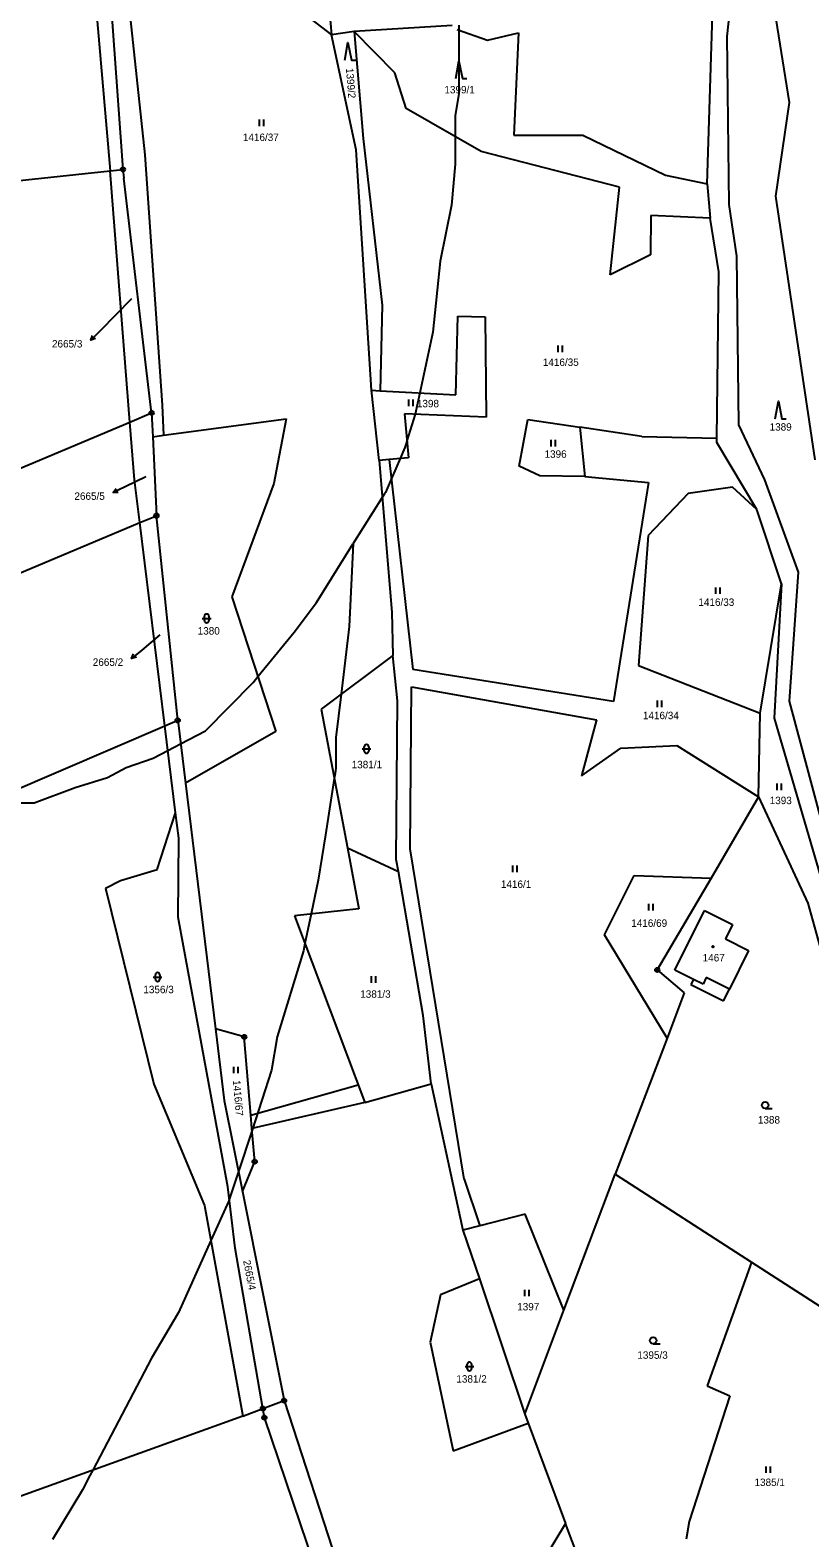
# Model space of a CAD drawing. Extents: x -439246 to -433691, y -1130252 to -1121148.
# Drawn here: x -437823.2 to -437644.9, y -1123791.4 to -1123446.7 of the extents above; entities that cross this region are included whole.
import ezdxf

# ---------------------------------------------------------------- set-up
doc = ezdxf.new("R2010")
doc.units = 0
for name, color, linetype in [('Vrstva 1', 7, 'Continuous'), ('Vrstva 16', 7, 'Continuous'), ('Vrstva 18', 7, 'Continuous'), ('Vrstva 19', 7, 'Continuous'), ('Vrstva 24', 7, 'Continuous'), ('Vrstva 25', 7, 'Continuous'), ('Vrstva 3', 7, 'Continuous'), ('Vrstva 30', 7, 'Continuous'), ('Vrstva 37', 7, 'Continuous'), ('Vrstva 4', 7, 'Continuous'), ('Vrstva 52', 7, 'Continuous'), ('Vrstva 6', 7, 'Continuous')]:
    doc.layers.add(name, color=color, linetype=linetype)

msp = doc.modelspace()

# ---------------------------------------------------------------- linework, layer by layer
at = {"layer": 'Vrstva 1'}
for p, q in [((-437726.68, -1123445.68), (-437749.07, -1123447.02)), ((-437749.07, -1123447.02), (-437754.28, -1123447.8)), ((-437756.63, -1123601.93), (-437750.65, -1123633.64)), ((-437787.7, -1123618.87), (-437780.82, -1123674.99)), ((-437656.64, -1123622.01), (-437667.5, -1123640.56)), ((-437750.65, -1123633.64), (-437738.99, -1123639.03)), ((-437750.65, -1123633.64), (-437748.01, -1123647.6)), ((-437738.99, -1123639.03), (-437739.46, -1123636.28)), ((-437733.32, -1123671.97), (-437738.99, -1123639.03)), ((-437691.88, -1123653.56), (-437685.09, -1123639.95)), ((-437685.09, -1123639.95), (-437667.5, -1123640.56)), ((-437667.5, -1123640.56), (-437679.78, -1123661.55)), ((-437675.77, -1123661.59), (-437668.98, -1123647.98)), ((-437668.98, -1123647.98), (-437662.56, -1123651.18)), ((-437677.56, -1123677.14), (-437691.88, -1123653.56)), ((-437662.56, -1123651.18), (-437664.19, -1123654.45)), ((-437664.19, -1123654.45), (-437658.89, -1123657.1)), ((-437658.89, -1123657.1), (-437663.3, -1123665.94)), ((-437671.54, -1123663.71), (-437675.77, -1123661.59)), ((-437671.54, -1123663.71), (-437672.13, -1123664.88)), ((-437673.62, -1123666.75), (-437677.56, -1123677.14)), ((-437672.13, -1123664.88), (-437664.64, -1123668.62)), ((-437664.64, -1123668.62), (-437663.3, -1123665.94)), ((-437774.24, -1123676.86), (-437780.82, -1123674.99)), ((-437780.82, -1123674.99), (-437778.81, -1123691.43)), ((-437772.74, -1123694.73), (-437774.24, -1123676.86)), ((-437677.56, -1123677.14), (-437689.38, -1123708.26)), ((-437778.81, -1123691.43), (-437774.66, -1123712.23)), ((-437772.49, -1123697.77), (-437772.74, -1123694.73)), ((-437771.85, -1123705.36), (-437772.49, -1123697.77)), ((-437774.66, -1123712.23), (-437771.85, -1123705.36)), ((-437701.16, -1123739.3), (-437689.38, -1123708.26)), ((-437689.38, -1123708.26), (-437658.23, -1123728.34)), ((-437774.66, -1123712.23), (-437765.14, -1123759.99)), ((-437658.23, -1123728.34), (-437623.87, -1123750.48))]:
    msp.add_line(p, q, dxfattribs=at)
for points in [[(-437811.47, -1123347.64), (-437801.98, -1123478.56)], [(-437659.13, -1123404.53), (-437663.87, -1123448.17)], [(-437668.35, -1123481.85), (-437666.41, -1123418.83)], [(-437755.84, -1123430.53), (-437754.28, -1123447.8)], [(-437770.58, -1123435.23), (-437754.28, -1123447.8)], [(-437654.22, -1123434.59), (-437649.61, -1123463.26)], [(-437725.53, -1123446.6), (-437718.64, -1123449.02)], [(-437748.68, -1123474.1), (-437754.28, -1123447.8)], [(-437739.82, -1123456.49), (-437749.07, -1123447.02)], [(-437749.07, -1123447.02), (-437747.07, -1123471.52)], [(-437718.64, -1123449.02), (-437711.53, -1123447.32)], [(-437711.53, -1123447.32), (-437712.59, -1123470.73)], [(-437663.87, -1123448.17), (-437663.46, -1123486.61)], [(-437737.23, -1123464.6), (-437739.82, -1123456.49)], [(-437649.61, -1123463.26), (-437652.72, -1123484.64)], [(-437720.07, -1123474.48), (-437737.23, -1123464.6)], [(-437712.59, -1123470.73), (-437696.81, -1123470.73)], [(-437696.81, -1123470.73), (-437677.93, -1123479.85)], [(-437745.1, -1123529.04), (-437748.68, -1123474.1)], [(-437747.07, -1123471.52), (-437742.7, -1123509.58)], [(-437688.45, -1123482.59), (-437720.07, -1123474.48)], [(-437851.43, -1123483.84), (-437804.9, -1123478.88)], [(-437804.9, -1123478.88), (-437801.98, -1123478.56)], [(-437800.37, -1123536.31), (-437804.9, -1123478.88)], [(-437801.98, -1123478.56), (-437801.77, -1123480.55)], [(-437795.41, -1123534.23), (-437801.77, -1123480.55)], [(-437677.93, -1123479.85), (-437668.35, -1123481.85)], [(-437690.54, -1123502.67), (-437688.45, -1123482.59)], [(-437668.35, -1123481.85), (-437667.68, -1123489.68)], [(-437652.72, -1123484.64), (-437643.72, -1123544.95)], [(-437663.46, -1123486.61), (-437661.7, -1123498.39)], [(-437681.26, -1123489.07), (-437681.3, -1123498.07)], [(-437667.68, -1123489.68), (-437681.26, -1123489.07)], [(-437665.73, -1123502), (-437667.68, -1123489.68)], [(-437681.3, -1123498.07), (-437690.54, -1123502.67)], [(-437661.7, -1123498.39), (-437661.23, -1123536.91)], [(-437666.16, -1123539.99), (-437665.73, -1123502)], [(-437742.7, -1123509.58), (-437743.17, -1123529.15)], [(-437725.83, -1123530.09), (-437725.42, -1123512.09)], [(-437725.42, -1123512.09), (-437719.15, -1123512.24)], [(-437719.15, -1123512.24), (-437718.88, -1123535.18)], [(-437743.41, -1123545.12), (-437745.1, -1123529.04)], [(-437745.1, -1123529.04), (-437743.17, -1123529.15)], [(-437743.17, -1123529.15), (-437725.83, -1123530.09)], [(-437894.04, -1123575.64), (-437800.37, -1123536.31)], [(-437800.37, -1123536.31), (-437795.41, -1123534.23)], [(-437799.32, -1123549.52), (-437800.37, -1123536.31)], [(-437795.41, -1123534.23), (-437795.16, -1123539.65)], [(-437792.71, -1123539.32), (-437764.67, -1123535.55)], [(-437764.67, -1123535.55), (-437767.5, -1123550.36)], [(-437718.88, -1123535.18), (-437737.62, -1123534.4)], [(-437737.62, -1123534.4), (-437736.67, -1123544.49)], [(-437711.4, -1123546.37), (-437709.36, -1123535.7)], [(-437709.36, -1123535.7), (-437697.5, -1123537.48)], [(-437795.16, -1123539.65), (-437792.71, -1123539.32)], [(-437795.16, -1123539.65), (-437794.31, -1123557.71)], [(-437697.5, -1123537.48), (-437696.33, -1123548.79)], [(-437661.23, -1123536.91), (-437655.27, -1123549.53)], [(-437666.17, -1123540.99), (-437666.16, -1123539.99)], [(-437656.99, -1123556.33), (-437666.17, -1123540.99)], [(-437741.08, -1123544.9), (-437743.41, -1123545.12)], [(-437736.67, -1123544.49), (-437741.08, -1123544.9)], [(-437706.68, -1123548.62), (-437711.4, -1123546.37)], [(-437798.12, -1123559.3), (-437799.32, -1123549.52)], [(-437696.33, -1123548.79), (-437706.68, -1123548.62)], [(-437655.27, -1123549.53), (-437647.57, -1123570.61)], [(-437767.5, -1123550.36), (-437777.06, -1123576.24)], [(-437651.4, -1123573.3), (-437656.99, -1123556.33)], [(-437892.51, -1123598.93), (-437798.12, -1123559.3)], [(-437798.12, -1123559.3), (-437794.31, -1123557.71)], [(-437792.4, -1123605.75), (-437798.12, -1123559.3)], [(-437789.46, -1123604.49), (-437794.31, -1123557.71)], [(-437647.57, -1123570.61), (-437649.63, -1123600.14)], [(-437656.23, -1123602.89), (-437651.4, -1123573.3)], [(-437651.4, -1123573.3), (-437653.03, -1123603.97)], [(-437777.06, -1123576.24), (-437767.04, -1123607.03)], [(-437740.26, -1123589.65), (-437756.63, -1123601.93)], [(-437739.21, -1123600.07), (-437740.26, -1123589.65)], [(-437739.46, -1123636.28), (-437739.21, -1123600.07)], [(-437649.63, -1123600.14), (-437637.73, -1123644.52)], [(-437792.4, -1123605.75), (-437789.46, -1123604.49)], [(-437789.46, -1123604.49), (-437787.7, -1123618.87)], [(-437656.64, -1123622.01), (-437656.23, -1123602.89)], [(-437653.03, -1123603.97), (-437626.78, -1123693.81)], [(-437887.62, -1123646.61), (-437792.4, -1123605.75)], [(-437789.93, -1123625.6), (-437792.4, -1123605.75)], [(-437767.04, -1123607.03), (-437787.7, -1123618.87)], [(-437656.64, -1123622.01), (-437645.37, -1123646.27)], [(-437794.16, -1123638.58), (-437789.93, -1123625.6)], [(-437789.2, -1123631.4), (-437789.93, -1123625.6)], [(-437789.38, -1123649.46), (-437789.2, -1123631.4)], [(-437802.52, -1123641.13), (-437794.16, -1123638.58)], [(-437806, -1123642.87), (-437802.52, -1123641.13)], [(-437806, -1123642.87), (-437794.9, -1123687.63)], [(-437645.37, -1123646.27), (-437639.62, -1123666.87)], [(-437778.01, -1123711.15), (-437789.38, -1123649.46)], [(-437748.01, -1123647.6), (-437762.77, -1123649.15)], [(-437762.77, -1123649.15), (-437746.65, -1123691.83)], [(-437679.78, -1123661.55), (-437673.62, -1123666.75)], [(-437731.48, -1123687.6), (-437733.32, -1123671.97)], [(-437794.9, -1123687.63), (-437783.3, -1123715.42)], [(-437746.65, -1123691.83), (-437731.48, -1123687.6)], [(-437776.33, -1123725.18), (-437778.01, -1123711.15)], [(-437783.3, -1123715.42), (-437774.53, -1123763.55)], [(-437709.97, -1123717.39), (-437720.39, -1123720.04)], [(-437701.16, -1123739.3), (-437709.97, -1123717.39)], [(-437720.39, -1123720.04), (-437724.25, -1123721.02)], [(-437724.25, -1123721.02), (-437720.47, -1123732.19)], [(-437769.98, -1123761.83), (-437776.33, -1123725.18)], [(-437658.23, -1123728.34), (-437668.41, -1123756.65)], [(-437720.47, -1123732.19), (-437729.33, -1123735.81)], [(-437720.47, -1123732.19), (-437710.04, -1123763.08)], [(-437729.33, -1123735.81), (-437731.71, -1123746.65)], [(-437710.04, -1123763.08), (-437701.16, -1123739.3)], [(-437731.71, -1123746.65), (-437726.49, -1123771.46)], [(-437668.41, -1123756.65), (-437663.16, -1123758.89)], [(-437769.98, -1123761.83), (-437765.14, -1123759.99)], [(-437765.14, -1123759.99), (-437752.1, -1123800.09)], [(-437663.16, -1123758.89), (-437672.48, -1123787.66)], [(-437774.53, -1123763.55), (-437856.26, -1123792.99)], [(-437774.53, -1123763.55), (-437769.98, -1123761.83)], [(-437769.62, -1123763.88), (-437769.98, -1123761.83)], [(-437756.52, -1123802.6), (-437769.62, -1123763.88)], [(-437710.04, -1123763.08), (-437709.33, -1123765.18)], [(-437726.49, -1123771.46), (-437709.33, -1123765.18)], [(-437709.33, -1123765.18), (-437700.76, -1123788.06)], [(-437700.76, -1123788.06), (-437729.63, -1123835.98)], [(-437694.93, -1123803.64), (-437700.76, -1123788.06)], [(-437672.48, -1123787.66), (-437673.2, -1123791.7)]]:
    msp.add_lwpolyline(points, dxfattribs=at)
at = {"layer": 'Vrstva 16'}
for p, q in [((-437807.21, -1123515.43), (-437809.32, -1123517.56)), ((-437801.48, -1123551.1), (-437804.19, -1123552.39)), ((-437797.68, -1123588.42), (-437799.98, -1123590.34))]:
    msp.add_line(p, q, dxfattribs=at)
for points in [[(-437799.99, -1123508.15), (-437807.21, -1123515.43)], [(-437808.26, -1123517.2), (-437809.32, -1123517.56), (-437808.97, -1123516.5)], [(-437796.74, -1123548.85), (-437801.48, -1123551.1)], [(-437803.07, -1123552.41), (-437804.19, -1123552.39), (-437803.5, -1123551.51)], [(-437793.52, -1123584.94), (-437797.68, -1123588.42)], [(-437798.9, -1123590.08), (-437799.98, -1123590.34), (-437799.54, -1123589.32)]]:
    msp.add_lwpolyline(points, dxfattribs=at)
at = {"layer": 'Vrstva 24'}
for centre, radius in [((-437801.98, -1123478.56), 0.5), ((-437801.98, -1123478.56), 0.1), ((-437795.41, -1123534.23), 0.5), ((-437795.41, -1123534.23), 0.1), ((-437794.31, -1123557.71), 0.5), ((-437794.31, -1123557.71), 0.1), ((-437789.46, -1123604.49), 0.5), ((-437789.46, -1123604.49), 0.1), ((-437679.78, -1123661.55), 0.5), ((-437679.78, -1123661.55), 0.1), ((-437774.24, -1123676.86), 0.5), ((-437774.24, -1123676.86), 0.1), ((-437771.85, -1123705.36), 0.5), ((-437771.85, -1123705.36), 0.1), ((-437765.14, -1123759.99), 0.5), ((-437765.14, -1123759.99), 0.1), ((-437769.98, -1123761.83), 0.5), ((-437769.62, -1123763.88), 0.5), ((-437769.98, -1123761.83), 0.1), ((-437769.62, -1123763.88), 0.1)]:
    msp.add_circle(centre, radius, dxfattribs=at)
at = {"layer": 'Vrstva 25'}
for p, q in [((-437770.78, -1123468.66), (-437770.78, -1123467.16)), ((-437769.78, -1123468.66), (-437769.78, -1123467.16)), ((-437702.47, -1123520.33), (-437702.47, -1123518.83)), ((-437701.47, -1123520.33), (-437701.47, -1123518.83)), ((-437736.57, -1123532.66), (-437736.57, -1123531.16)), ((-437735.57, -1123532.66), (-437735.57, -1123531.16)), ((-437704.03, -1123541.86), (-437704.03, -1123540.36)), ((-437703.03, -1123541.86), (-437703.03, -1123540.36)), ((-437666.38, -1123575.6), (-437666.38, -1123574.1)), ((-437665.38, -1123575.6), (-437665.38, -1123574.1)), ((-437783.83, -1123581.19), (-437781.83, -1123581.19)), ((-437783.33, -1123581.69), (-437783.33, -1123580.69)), ((-437782.33, -1123580.69), (-437782.33, -1123581.69)), ((-437679.71, -1123601.49), (-437679.71, -1123599.99)), ((-437678.71, -1123601.49), (-437678.71, -1123599.99)), ((-437747.28, -1123611.02), (-437745.28, -1123611.02)), ((-437746.78, -1123611.52), (-437746.78, -1123610.52)), ((-437745.78, -1123610.52), (-437745.78, -1123611.52)), ((-437652.4, -1123620.44), (-437652.4, -1123618.94)), ((-437651.4, -1123620.44), (-437651.4, -1123618.94)), ((-437712.85, -1123639.17), (-437712.85, -1123637.67)), ((-437711.85, -1123639.17), (-437711.85, -1123637.67)), ((-437681.71, -1123647.96), (-437681.71, -1123646.46)), ((-437680.71, -1123647.96), (-437680.71, -1123646.46)), ((-437795.06, -1123663.17), (-437793.06, -1123663.17)), ((-437794.56, -1123663.67), (-437794.56, -1123662.67)), ((-437793.56, -1123662.67), (-437793.56, -1123663.67)), ((-437745.14, -1123664.5), (-437745.14, -1123663)), ((-437744.14, -1123664.5), (-437744.14, -1123663)), ((-437776.63, -1123685.18), (-437776.63, -1123683.68)), ((-437775.63, -1123685.18), (-437775.63, -1123683.68)), ((-437655.09, -1123693.2), (-437653.49, -1123693.2)), ((-437710.11, -1123736.14), (-437710.11, -1123734.64)), ((-437709.11, -1123736.14), (-437709.11, -1123734.64)), ((-437680.75, -1123747.03), (-437679.15, -1123747.03)), ((-437723.75, -1123752.19), (-437721.75, -1123752.19)), ((-437723.25, -1123752.69), (-437723.25, -1123751.69)), ((-437722.25, -1123751.69), (-437722.25, -1123752.69)), ((-437654.92, -1123776.54), (-437654.92, -1123775.04)), ((-437653.92, -1123776.54), (-437653.92, -1123775.04))]:
    msp.add_line(p, q, dxfattribs=at)
for points in [[(-437751.24, -1123453.55), (-437750.54, -1123449.55), (-437749.74, -1123453.55), (-437748.74, -1123453.55)], [(-437725.84, -1123457.8), (-437725.14, -1123453.8), (-437724.34, -1123457.8), (-437723.34, -1123457.8)], [(-437652.8, -1123535.57), (-437652.1, -1123531.57), (-437651.3, -1123535.57), (-437650.3, -1123535.57)]]:
    msp.add_lwpolyline(points, dxfattribs=at)
for centre, radius in [((-437667.06, -1123656.21), 0.175), ((-437655.09, -1123692.45), 0.75), ((-437680.75, -1123746.28), 0.75)]:
    msp.add_circle(centre, radius, dxfattribs=at)
for centre, start, end in [((-437782.83, -1123580.69), 0, 180), ((-437782.83, -1123581.69), 180, 0), ((-437746.28, -1123610.52), 0, 180), ((-437746.28, -1123611.52), 180, 0), ((-437794.06, -1123662.67), 0, 180), ((-437794.06, -1123663.67), 180, 0), ((-437722.75, -1123751.69), 0, 180), ((-437722.75, -1123752.69), 180, 0)]:
    msp.add_arc(centre, 0.5, start, end, dxfattribs=at)
at = {"layer": 'Vrstva 3'}
for points in [[(-437675.77, -1123661.59), (-437668.98, -1123647.98)], [(-437668.98, -1123647.98), (-437662.56, -1123651.18)], [(-437662.56, -1123651.18), (-437664.19, -1123654.45)], [(-437664.19, -1123654.45), (-437658.89, -1123657.1)], [(-437658.89, -1123657.1), (-437663.3, -1123665.94)], [(-437671.54, -1123663.71), (-437675.77, -1123661.59)], [(-437669.33, -1123664.81), (-437671.54, -1123663.71)], [(-437668.58, -1123663.3), (-437669.33, -1123664.81)], [(-437663.3, -1123665.94), (-437668.58, -1123663.3)]]:
    msp.add_lwpolyline(points, dxfattribs=at)
at = {"layer": 'Vrstva 30'}
for points in [[(-437746.65, -1123691.83), (-437772.49, -1123697.77), (-437772.74, -1123694.73), (-437748.16, -1123687.83)], [(-437748.16, -1123687.83), (-437746.65, -1123691.83)]]:
    msp.add_lwpolyline(points, dxfattribs=at)
at = {"layer": 'Vrstva 37'}
msp.add_circle((-437667.06, -1123656.21), 0.175, dxfattribs=at)
at = {"layer": 'Vrstva 4'}
for p, q in [((-437669.33, -1123664.81), (-437671.54, -1123663.71)), ((-437668.58, -1123663.3), (-437669.33, -1123664.81)), ((-437663.3, -1123665.94), (-437668.58, -1123663.3))]:
    msp.add_line(p, q, dxfattribs=at)
at = {"layer": 'Vrstva 52'}
for points in [[(-437725.14, -1123445.59), (-437725.14, -1123446.74), (-437725.14, -1123461.18), (-437725.99, -1123466.3), (-437725.99, -1123471.07), (-437725.99, -1123477.38), (-437726.84, -1123486.75), (-437729.4, -1123499.54), (-437731.1, -1123515.73), (-437734.11, -1123529.64), (-437735.15, -1123534.49), (-437737.03, -1123540.63), (-437737.2, -1123541.19), (-437737.5, -1123542.15), (-437738.6, -1123544.67), (-437740.59, -1123549.23), (-437741.97, -1123552.38), (-437742.2, -1123552.75), (-437742.7, -1123553.54), (-437749.29, -1123564.08)], [(-437841.42, -1123626.78), (-437839.59, -1123626.76), (-437838.5, -1123626.75), (-437832.53, -1123625.89), (-437829.27, -1123624.63), (-437825.92, -1123623.34), (-437822.3, -1123623.34), (-437812.89, -1123619.84), (-437805.47, -1123617.58), (-437801.21, -1123615.24), (-437795.03, -1123613.11), (-437791.7, -1123611.38), (-437788.8, -1123609.88), (-437783.1, -1123606.93), (-437772.23, -1123595.85), (-437771.12, -1123594.49), (-437762.85, -1123584.34), (-437757.74, -1123577.53), (-437749.29, -1123564.08)], [(-437749.29, -1123564.08), (-437750.28, -1123583.07), (-437752.1, -1123598.53), (-437753.26, -1123608.42), (-437753.26, -1123615.45), (-437753.45, -1123616.65), (-437753.64, -1123617.79), (-437755.67, -1123630.63), (-437757.31, -1123641.02), (-437758.94, -1123648.75), (-437760.36, -1123655.52), (-437760.72, -1123657.22), (-437766.69, -1123676.82), (-437767.97, -1123684.49), (-437772.46, -1123698.15), (-437775.58, -1123707.65), (-437777.67, -1123714.01), (-437777.77, -1123714.32), (-437781.85, -1123723.39), (-437789.27, -1123739.89), (-437795.45, -1123750.33), (-437808.89, -1123775.93), (-437809.53, -1123777.15), (-437811.22, -1123780.38), (-437818.06, -1123791.72)]]:
    msp.add_lwpolyline(points, dxfattribs=at)
at = {"layer": 'Vrstva 6'}
for points in [[(-437815.87, -1123352.14), (-437804.9, -1123478.88)], [(-437804.37, -1123405.97), (-437797, -1123475.22)], [(-437797, -1123475.22), (-437792.97, -1123532.44)], [(-437792.97, -1123532.44), (-437792.71, -1123539.32)], [(-437683.35, -1123539.58), (-437697.5, -1123537.48)], [(-437683.35, -1123539.58), (-437666.16, -1123539.99)], [(-437743.41, -1123545.12), (-437740.48, -1123579.74)], [(-437741.08, -1123544.9), (-437735.69, -1123592.85)], [(-437696.33, -1123548.79), (-437681.76, -1123550.16)], [(-437681.76, -1123550.16), (-437689.79, -1123600.15)], [(-437672.72, -1123552.67), (-437681.86, -1123562.27)], [(-437662.58, -1123551.21), (-437672.72, -1123552.67)], [(-437656.99, -1123556.33), (-437662.58, -1123551.21)], [(-437681.86, -1123562.27), (-437684.09, -1123591.94)], [(-437740.48, -1123579.74), (-437740.26, -1123589.65)], [(-437689.79, -1123600.15), (-437735.69, -1123592.85)], [(-437684.09, -1123591.94), (-437656.23, -1123602.89)], [(-437736.31, -1123633.83), (-437736, -1123596.8)], [(-437736, -1123596.8), (-437693.7, -1123604.38)], [(-437693.7, -1123604.38), (-437697.14, -1123617.19)], [(-437697.14, -1123617.19), (-437688.12, -1123610.83)], [(-437688.12, -1123610.83), (-437675.32, -1123610.24)], [(-437675.32, -1123610.24), (-437656.64, -1123622.01)], [(-437723.96, -1123709.36), (-437736.31, -1123633.83)], [(-437731.48, -1123687.6), (-437724.25, -1123721.02)], [(-437723.96, -1123709.36), (-437720.39, -1123720.04)]]:
    msp.add_lwpolyline(points, dxfattribs=at)

# ---------------------------------------------------------------- texts
at = {"layer": 'Vrstva 16'}
for s, p in [('2665/3', (-437818.2, -1123519.26)), ('2665/5', (-437813.07, -1123554.09)), ('2665/2', (-437808.87, -1123592.04))]:
    msp.add_text(s, height=1.7, dxfattribs=at).set_placement(p)
at = {"layer": 'Vrstva 18'}
for s, rotation, p in [('1399/2', 274.6669, (-437750.99, -1123455.45)), ('1416/67', 274.7982, (-437776.83, -1123686.81)), ('2665/4', 280.868, (-437774.5, -1123728.04))]:
    msp.add_text(s, height=1.7, rotation=rotation, dxfattribs=at).set_placement(p)
for s, height, p in [('1399/1', 1.7, (-437728.46, -1123461.18)), ('1416/37', 1.7, (-437774.55, -1123472.06)), ('2665/3', 0.1, (-437800.22, -1123508.15)), ('1416/35', 1.7, (-437705.96, -1123523.48)), ('1398', 1.7, (-437734.76, -1123532.93)), ('1389', 1.7, (-437654.1, -1123538.27)), ('1396', 1.7, (-437705.57, -1123544.47)), ('2665/5', 0.1, (-437796.97, -1123548.85)), ('1416/33', 1.7, (-437670.39, -1123578.33)), ('1380', 1.7, (-437784.88, -1123584.89)), ('2665/2', 0.1, (-437793.75, -1123584.94)), ('1416/34', 1.7, (-437683.07, -1123604.23)), ('1381/1', 1.7, (-437749.67, -1123615.45)), ('1393', 1.7, (-437654.08, -1123623.65)), ('1416/1', 1.7, (-437715.55, -1123642.8)), ('1416/69', 1.7, (-437685.74, -1123651.7)), ('1356/3', 1.7, (-437797.31, -1123666.87)), ('1381/3', 1.7, (-437747.71, -1123667.91)), ('1388', 1.7, (-437656.78, -1123696.66)), ('1397', 1.7, (-437711.82, -1123739.38)), ('1395/3', 1.7, (-437684.34, -1123750.44)), ('1381/2', 1.7, (-437725.73, -1123755.89)), ('1385/1', 1.7, (-437657.55, -1123779.52))]:
    msp.add_text(s, height=height, dxfattribs=at).set_placement(p)
at = {"layer": 'Vrstva 19'}
msp.add_text('1467', height=1.7, dxfattribs=at).set_placement((-437669.41, -1123659.61))

doc.saveas('drawing.dxf')
